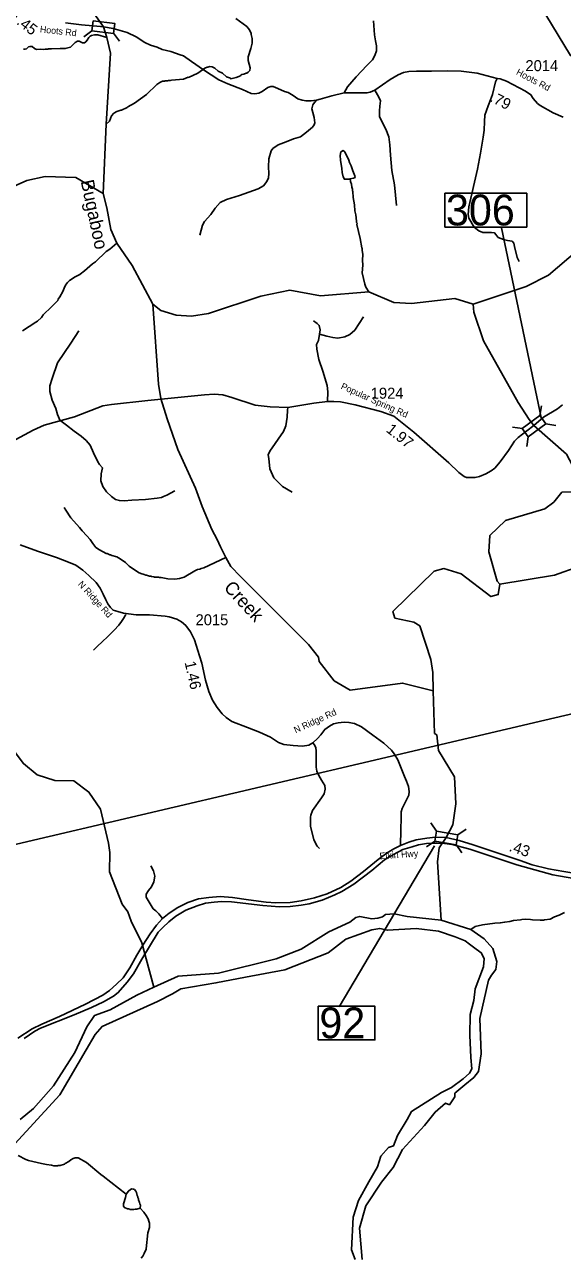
# Model space of a CAD drawing. Extents: x 1248089 to 1457196, y 820910 to 988753.
# Drawn here: x 1416601 to 1422705, y 899671 to 913659 of the extents above; entities that cross this region are included whole.
import ezdxf

# ---------------------------------------------------------------- set-up
doc = ezdxf.new("R2010")
doc.units = 0
for name, color, linetype in [('Exist Hydrographic Creek Single Shore', 7, 'Continuous'), ('Exist Hydrographic Misc Water Feature', 7, 'Continuous'), ('Exist Hydrographic River Shore', 7, 'Continuous'), ('Exist Railroad Mainline', 7, 'Continuous'), ('Exist Road Non-System Type 51', 7, 'Continuous'), ('Exist Road Primary NC Attributed', 7, 'Continuous'), ('Exist Road Primary NC Structure Standard Bridge CELL', 7, 'Continuous'), ('Exist Road Primary NC Structure Standard Bridge Number Label', 7, 'Continuous'), ('Exist Road Secondary Structure Standard Bridge CELL', 7, 'Continuous'), ('Exist Road Secondary Structure Standard Bridge Number Label', 7, 'Continuous'), ('Exist Road Secondary Type 41 Attributed', 7, 'Continuous'), ('Exist Road Secondary Type 51 Attributed', 7, 'Continuous'), ('Exist Road Secondary Type 51 Label', 7, 'Continuous'), ('Exist Utilities Electrical Transmission Line', 7, 'Continuous'), ('Prop CMT Slope Fill', 7, 'Continuous'), ('Prop GRAU CAT1 Cell', 7, 'Continuous'), ('Prop Lane Lines', 7, 'Continuous'), ('Scratch_Level_4', 7, 'Continuous')]:
    doc.layers.add(name, color=color, linetype=linetype)

msp = doc.modelspace()

# ---------------------------------------------------------------- linework, layer by layer
at = {"layer": 'Exist Hydrographic Creek Single Shore'}
for points in [[(1417495, 913634), (1417208, 914043), (1417122, 914294), (1417123, 914363), (1417098, 914380), (1417069, 914581), (1417082, 914845)], [(1417493, 911742), (1417526, 912527), (1417576, 913336), (1417534, 913514), (1417495, 913634)], [(1421692, 910486), (1422296, 910684), (1422549, 910813), (1422880, 911099), (1423200, 911276), (1423277, 911390), (1423447, 911527), (1423927, 911738), (1424027, 911799), (1424072, 912013)], [(1421692, 910486), (1421485, 910549), (1420992, 910493), (1420792, 910504), (1420507, 910625), (1419959, 910580), (1419610, 910643), (1419284, 910577), (1418688, 910379), (1418496, 910350), (1418321, 910360), (1418147, 910413), (1418056, 910484), (1417823, 910922), (1417647, 911178), (1417581, 911334), (1417533, 911580), (1417493, 911742)], [(1419824, 906620), (1419053, 907393), (1418941, 907505), (1418884, 907607), (1418826, 907729), (1418786, 907812), (1418724, 907927), (1418616, 908187), (1418540, 908397), (1418341, 908836), (1418217, 909183), (1418145, 909414), (1418119, 909575), (1418056, 910484)], [(1422381, 909107), (1422327, 909174), (1422204, 909369), (1421809, 910067), (1421699, 910394), (1421692, 910486)], [(1421997, 907305), (1421964, 907339), (1421870, 907672), (1421883, 907856), (1422061, 908029), (1422505, 908162), (1422607, 908235), (1422701, 908348), (1422951, 908353), (1422928, 908452), (1422751, 908780), (1422381, 909107)], [(1421239, 906093), (1421235, 906303), (1421213, 906451), (1421087, 906831), (1421021, 906872), (1420805, 906919), (1420782, 906995), (1421249, 907452), (1421358, 907482), (1421557, 907422), (1421894, 907163), (1421978, 907187), (1421997, 907305)], [(1421239, 906093), (1420891, 906182), (1420297, 906102), (1420116, 906207), (1419945, 906427), (1419938, 906477), (1419824, 906620)], [(1421387, 904428), (1421463, 904570), (1421496, 904811), (1421480, 905116), (1421301, 905415), (1421280, 905593), (1421255, 905610), (1421239, 906093)], [(1421330, 903491), (1421289, 904150), (1421307, 904310), (1421387, 904428)]]:
    msp.add_lwpolyline(points, dxfattribs=at)
at = {"layer": 'Exist Hydrographic Misc Water Feature'}
for points in [[(1424072, 912013), (1423868, 912189), (1423555, 912369), (1423359, 912590), (1423052, 913072), (1422798, 913310), (1422516, 913772), (1422419, 913991)], [(1419000, 913730), (1419124, 913637), (1419155, 913600), (1419172, 913560), (1419172, 913548), (1419183, 913503), (1419182, 913447), (1419169, 913389), (1419139, 913292), (1419138, 913252), (1419160, 913168), (1419159, 913140), (1419139, 913118), (1419123, 913109), (1419115, 913109), (1419090, 913097), (1419068, 913092), (1419056, 913086), (1419050, 913078), (1419002, 913059), (1418941, 913045), (1418936, 913050), (1418894, 913066), (1418847, 913107), (1418799, 913132), (1418760, 913165), (1418728, 913181), (1418702, 913182), (1418680, 913175), (1418672, 913175), (1418648, 913163), (1418567, 913109), (1418462, 913059), (1418456, 913061), (1418405, 913041), (1418267, 913028), (1418253, 913024), (1418235, 913024), (1418221, 913021), (1418197, 913021), (1418189, 913017), (1418167, 913016), (1418134, 913001), (1418102, 912979), (1417985, 912864), (1417848, 912766), (1417774, 912727), (1417766, 912719), (1417702, 912688), (1417694, 912688), (1417647, 912671), (1417615, 912654), (1417586, 912623), (1417563, 912563), (1417526, 912527)], [(1416589, 913379), (1416605, 913381), (1416621, 913386), (1416645, 913406), (1416661, 913411), (1416685, 913411), (1416713, 913390), (1416737, 913378), (1416777, 913379), (1416817, 913376), (1416833, 913380), (1416865, 913379), (1416873, 913383), (1416905, 913386), (1417005, 913389), (1417061, 913387), (1417121, 913405), (1417174, 913458), (1417199, 913472), (1417221, 913471), (1417258, 913454), (1417282, 913454), (1417296, 913465), (1417309, 913481), (1417328, 913513), (1417344, 913528), (1417360, 913536), (1417392, 913543), (1417430, 913542), (1417534, 913514)], [(1417493, 911742), (1417183, 911923), (1416834, 911933), (1416625, 911888), (1416406, 911791), (1415855, 911776), (1415646, 911724), (1415167, 911540), (1414900, 911545), (1414685, 911609), (1414296, 911807), (1414207, 911917), (1414168, 912059), (1414180, 912243), (1414268, 912507), (1414168, 912893)], [(1420295, 911909), (1420284, 911906), (1420231, 911903), (1420217, 911932), (1420206, 911980), (1420203, 912024), (1420185, 912119), (1420184, 912173), (1420191, 912213), (1420197, 912220), (1420218, 912228), (1420235, 912214), (1420281, 912119), (1420289, 912094), (1420308, 912054), (1420327, 911997), (1420351, 911941), (1420353, 911925), (1420333, 911917), (1420295, 911909)], [(1420295, 911909), (1420300, 911878), (1420311, 911846), (1420315, 911814), (1420322, 911789), (1420322, 911773), (1420325, 911765), (1420332, 911695), (1420346, 911613), (1420349, 911546), (1420360, 911500), (1420370, 911428), (1420370, 911412), (1420374, 911404), (1420373, 911388), (1420410, 911231), (1420427, 911123), (1420431, 911115), (1420431, 911099), (1420439, 911048), (1420436, 910983), (1420440, 910926), (1420433, 910839), (1420462, 910710), (1420476, 910678), (1420507, 910625)], [(1416575, 910180), (1416729, 910279), (1416745, 910290), (1416792, 910335), (1416811, 910363), (1416905, 910453), (1416977, 910527), (1416983, 910543), (1416999, 910567), (1417033, 910630), (1417048, 910668), (1417066, 910701), (1417087, 910731), (1417111, 910755), (1417174, 910795), (1417229, 910822), (1417231, 910827), (1417282, 910865), (1417372, 910943), (1417404, 910964), (1417527, 911081), (1417567, 911110), (1417647, 911178)], [(1421997, 907305), (1422616, 907408), (1422893, 907504), (1423243, 907523), (1423678, 907596), (1424384, 907858), (1424845, 908000), (1425081, 908044), (1425434, 908195), (1425722, 908474), (1425816, 908998), (1425832, 909381)], [(1417049, 908177), (1417067, 908145), (1417125, 908057), (1417223, 907949), (1417254, 907910), (1417308, 907855), (1417345, 907811), (1417375, 907765), (1417410, 907723), (1417449, 907696), (1417528, 907654), (1417536, 907654), (1417568, 907637), (1417576, 907637), (1417592, 907629), (1417647, 907615), (1417687, 907594), (1417746, 907550), (1417789, 907508), (1417895, 907438), (1417919, 907425), (1417959, 907416), (1417975, 907408), (1417983, 907408), (1418018, 907395), (1418034, 907395), (1418042, 907391), (1418066, 907390), (1418074, 907386), (1418122, 907385), (1418130, 907380), (1418152, 907380), (1418226, 907366), (1418305, 907363), (1418358, 907371), (1418410, 907386), (1418532, 907458), (1418564, 907471), (1418588, 907474), (1418604, 907482), (1418636, 907489), (1418884, 907607)], [(1417568, 904256), (1417553, 904364), (1417461, 904750), (1417331, 904943), (1417159, 905072), (1416942, 905076), (1416743, 905139), (1416587, 905267), (1416482, 905410), (1416370, 905662), (1416304, 905729), (1416040, 905879), (1415860, 906040), (1415640, 906310), (1415464, 906705), (1415374, 907183), (1415391, 907208)], [(1418069, 902727), (1417932, 903231), (1417811, 903476), (1417772, 903585), (1417707, 903669), (1417564, 904039), (1417568, 904256)], [(1422731, 903577), (1422671, 903546), (1422618, 903527), (1422566, 903500), (1422501, 903494), (1422493, 903490), (1422453, 903489), (1422365, 903493), (1422342, 903497), (1422286, 903499), (1422244, 903496), (1422229, 903492), (1422149, 903486), (1422109, 903475), (1422051, 903468), (1422001, 903457), (1421937, 903454), (1421800, 903437), (1421716, 903417), (1421666, 903383)], [(1417752, 900376), (1417667, 900446), (1417494, 900582), (1417467, 900601), (1417302, 900736), (1417207, 900791), (1417175, 900791), (1417151, 900782), (1417126, 900768), (1417102, 900749), (1417061, 900726), (1417053, 900718), (1417005, 900703), (1416981, 900704), (1416973, 900700), (1416933, 900701), (1416907, 900707), (1416849, 900715), (1416793, 900724), (1416646, 900759), (1416615, 900772), (1416528, 900818)], [(1417914, 900217), (1417915, 900251), (1417908, 900267), (1417906, 900283), (1417893, 900315), (1417893, 900323), (1417885, 900339), (1417885, 900347), (1417878, 900364), (1417870, 900396), (1417863, 900412), (1417847, 900432), (1417837, 900436), (1417819, 900437), (1417803, 900429), (1417779, 900412), (1417752, 900376)], [(1417752, 900376), (1417747, 900338), (1417723, 900267), (1417723, 900243), (1417733, 900227), (1417770, 900210), (1417786, 900210), (1417794, 900205), (1417842, 900204), (1417856, 900208), (1417874, 900208), (1417914, 900217)], [(1417922, 899652), (1417941, 899674), (1417959, 899705), (1417980, 899753), (1417979, 899757), (1418000, 899937), (1418018, 900000), (1418019, 900048), (1418007, 900081), (1418008, 900089), (1417981, 900137), (1417955, 900174), (1417914, 900217)]]:
    msp.add_lwpolyline(points, dxfattribs=at)
at = {"layer": 'Exist Hydrographic River Shore'}
for points in [[(1418069, 902727), (1418343, 902854), (1418800, 902888), (1419456, 903049), (1419741, 903158), (1420056, 903355), (1420293, 903465), (1420359, 903520), (1420405, 903532), (1420543, 903505), (1420609, 903513), (1420663, 903527), (1420698, 903553), (1420795, 903562), (1420943, 903531), (1421330, 903491)], [(1420432, 899636), (1420403, 899990), (1420475, 900245), (1420653, 900512), (1420785, 900679), (1420891, 900884), (1421140, 901159), (1421260, 901310), (1421378, 901412), (1421423, 901393), (1421486, 901481), (1421486, 901523), (1421599, 901619), (1421702, 901704), (1421752, 901771), (1421784, 901971), (1421767, 902372), (1421865, 902806), (1421901, 902865), (1421952, 902928), (1421960, 903020), (1421917, 903166), (1421816, 903279), (1421666, 903383), (1421330, 903491)], [(1416446, 900902), (1417001, 901506), (1417299, 902016), (1417402, 902190), (1417480, 902280), (1418110, 902567), (1418278, 902654), (1418375, 902711), (1418773, 902777), (1419108, 902840), (1419553, 902927), (1420045, 903118), (1420249, 903272), (1420544, 903378), (1420633, 903395), (1420719, 903375), (1421046, 903395), (1421300, 903364), (1421489, 903300), (1421602, 903253), (1421653, 903218), (1421698, 903183), (1421785, 903119), (1421818, 903055), (1421811, 902960), (1421714, 902708), (1421700, 902576), (1421660, 902418), (1421655, 902183), (1421665, 901931), (1421676, 901801), (1421653, 901753), (1421578, 901689), (1421448, 901590), (1421335, 901532), (1420994, 901317), (1420942, 901226), (1420832, 901042), (1420789, 900927), (1420730, 900908), (1420646, 900809), (1420608, 900687), (1420509, 900519), (1420390, 900307), (1420331, 900116), (1420310, 899747), (1420354, 899636)], [(1416551, 901226), (1416700, 901349), (1416930, 901608), (1417172, 901986), (1417306, 902278), (1417393, 902405), (1417572, 902471), (1417876, 902638), (1418069, 902727)]]:
    msp.add_lwpolyline(points, dxfattribs=at)
at = {"layer": 'Exist Railroad Mainline'}
msp.add_lwpolyline([(1423011, 903933), (1422598, 904004), (1422188, 904117), (1421656, 904295), (1421456, 904348), (1421369, 904361), (1421279, 904364), (1421230, 904364), (1421162, 904360), (1421072, 904345), (1421001, 904323), (1420894, 904290), (1420789, 904235), (1420688, 904176), (1420542, 904055), (1420337, 903898), (1420202, 903813), (1420122, 903775), (1419979, 903717), (1419832, 903675), (1419739, 903659), (1419615, 903645), (1419495, 903642), (1419304, 903654), (1418950, 903697), (1418835, 903701), (1418753, 903694), (1418655, 903681), (1418559, 903653), (1418431, 903601), (1418318, 903536), (1418236, 903472), (1418171, 903406), (1418118, 903352), (1417930, 903045), (1417835, 902879), (1417765, 902786), (1417663, 902667), (1417610, 902625), (1417496, 902560), (1417361, 902499), (1417163, 902414), (1416779, 902261), (1416718, 902228), (1416595, 902146)], dxfattribs=at)
at = {"layer": 'Exist Road Non-System Type 51'}
for points in [[(1421966, 913047), (1421945, 913010), (1421912, 912865), (1421891, 912806), (1421862, 912738), (1421826, 912631), (1421823, 912558), (1421818, 912460), (1421806, 912380), (1421776, 912200), (1421741, 912019), (1421643, 911589), (1421637, 911503), (1421643, 911462), (1421705, 911361), (1421758, 911317), (1421803, 911299), (1421850, 911299), (1421900, 911299), (1421936, 911293), (1421977, 911243), (1422036, 911219), (1422084, 911208), (1422134, 911202), (1422155, 911178), (1422163, 911140), (1422193, 911015), (1422214, 910971)], [(1420824, 911604), (1420798, 911841), (1420768, 912003), (1420756, 912175), (1420748, 912296), (1420736, 912385), (1420703, 912471), (1420629, 912613), (1420629, 912682), (1420635, 912735), (1420641, 912794), (1420620, 912835), (1420576, 912915)], [(1419914, 912800), (1419890, 912775), (1419872, 912748), (1419863, 912703), (1419874, 912661), (1419888, 912605), (1419892, 912574), (1419895, 912544), (1419889, 912520), (1419870, 912496), (1419801, 912439), (1419734, 912386), (1419654, 912362), (1419568, 912329), (1419480, 912295), (1419420, 912252), (1419398, 912225), (1419373, 912134), (1419370, 912046), (1419372, 911967), (1419369, 911919), (1419350, 911876), (1419314, 911830), (1419253, 911796), (1419040, 911718), (1418893, 911672), (1418819, 911640), (1418763, 911573), (1418716, 911503), (1418642, 911425), (1418620, 911382), (1418589, 911270)], [(1419950, 910143), (1420031, 910121), (1420101, 910106), (1420156, 910099), (1420237, 910114), (1420293, 910139), (1420348, 910191), (1420448, 910339)], [(1420038, 909378), (1420042, 909490), (1420035, 909560), (1419987, 909722), (1419939, 909855), (1419917, 909973), (1419913, 910025), (1419935, 910073), (1419950, 910143), (1419954, 910195), (1419946, 910243), (1419920, 910265), (1419880, 910294)], [(1417001, 909169), (1416984, 909207), (1416974, 909232), (1416953, 909299), (1416913, 909395), (1416888, 909494), (1416886, 909559), (1416915, 909642), (1416974, 909820), (1417125, 910043), (1417217, 910183)], [(1419589, 909313), (1419585, 909281), (1419582, 909200), (1419567, 909104), (1419538, 909038), (1419386, 908816), (1419364, 908772), (1419372, 908731), (1419386, 908613), (1419431, 908514), (1419475, 908466), (1419530, 908414), (1419637, 908348)], [(1418307, 908363), (1418216, 908315), (1418178, 908299), (1418154, 908288), (1418106, 908281), (1417973, 908265), (1417819, 908258), (1417729, 908252), (1417677, 908255), (1417631, 908268), (1417586, 908299), (1417529, 908354), (1417488, 908415), (1417465, 908479), (1417470, 908558), (1417485, 908625), (1417452, 908665), (1417431, 908696), (1417381, 908797), (1417343, 908883), (1417298, 908938), (1417242, 908986), (1417162, 909042), (1417077, 909109), (1417001, 909169)], [(1417748, 906959), (1417723, 906915), (1417702, 906880), (1417671, 906840), (1417616, 906782), (1417545, 906711), (1417479, 906650), (1417426, 906599), (1417384, 906556)], [(1419874, 905503), (1419890, 905481), (1419906, 905446), (1419912, 905411), (1419912, 905366), (1419909, 905228), (1419918, 905181), (1419939, 905133), (1419971, 905080)], [(1419971, 905080), (1420007, 905018), (1420011, 904975), (1420003, 904925), (1419971, 904879), (1419868, 904736), (1419850, 904682), (1419846, 904657), (1419846, 904557), (1419882, 904403), (1419921, 904331), (1419950, 904302)], [(1418164, 903508), (1418125, 903561), (1418090, 903595), (1418060, 903618), (1418016, 903692), (1417980, 903751), (1417980, 903785), (1418007, 903825), (1418039, 903869), (1418066, 903926), (1418077, 903989), (1418062, 904048), (1418035, 904107)]]:
    msp.add_lwpolyline(points, dxfattribs=at)
at = {"layer": 'Exist Road Primary NC Attributed'}
for points in [[(1416524, 902151), (1416685, 902256), (1416794, 902309), (1416997, 902394), (1417292, 902535), (1417487, 902639), (1417565, 902690), (1417645, 902761), (1417719, 902833), (1417795, 902947), (1417875, 903090), (1417944, 903204), (1418024, 903334), (1418098, 903432), (1418164, 903508), (1418240, 903568), (1418341, 903633), (1418452, 903691), (1418576, 903731), (1418690, 903748), (1418820, 903757), (1418962, 903746), (1419144, 903719), (1419343, 903695), (1419452, 903686), (1419615, 903690), (1419740, 903708), (1419892, 903744), (1420035, 903788), (1420191, 903860), (1420303, 903931), (1420448, 904041), (1420615, 904178), (1420715, 904254), (1420793, 904301), (1420866, 904337)], [(1420866, 904337), (1420963, 904376), (1421045, 904400), (1421168, 904420), (1421267, 904432), (1421387, 904428)], [(1421387, 904428), (1421534, 904394), (1421692, 904345), (1422227, 904167), (1422364, 904119), (1422547, 904074), (1422724, 904042), (1422954, 904003), (1423012, 903989), (1423084, 903978)]]:
    msp.add_lwpolyline(points, dxfattribs=at)
at = {"layer": 'Exist Road Primary NC Structure Standard Bridge CELL'}
for p, q in [((1421211, 904594), (1421276, 904501)), ((1421520, 904458), (1421613, 904523)), ((1421163, 904322), (1421256, 904387)), ((1421501, 904347), (1421566, 904254))]:
    msp.add_line(p, q, dxfattribs=at)
msp.add_lwpolyline([(1421276, 904501), (1421520, 904459), (1421500, 904345), (1421256, 904387)], close=True, dxfattribs=at)
at = {"layer": 'Exist Road Primary NC Structure Standard Bridge Number Label'}
msp.add_line((1421254, 904335), (1420171, 902506), dxfattribs=at)
msp.add_lwpolyline([(1419934, 902511), (1420578, 902511), (1420578, 902129), (1419934, 902129)], close=True, dxfattribs=at)
at = {"layer": 'Exist Road Secondary Structure Standard Bridge CELL'}
for p, q in [((1417274, 913520), (1417363, 913589)), ((1417609, 913561), (1417679, 913471)), ((1422468, 909331), (1422450, 909219)), ((1422251, 909071), (1422140, 909088)), ((1422630, 909108), (1422519, 909125)), ((1422318, 908979), (1422301, 908868))]:
    msp.add_line(p, q, dxfattribs=at)
for points in [[(1417377, 913704), (1417623, 913673), (1417609, 913558), (1417363, 913589)], [(1422519, 909125), (1422318, 908979), (1422250, 909073), (1422450, 909219)]]:
    msp.add_lwpolyline(points, close=True, dxfattribs=at)
at = {"layer": 'Exist Road Secondary Structure Standard Bridge Number Label'}
msp.add_line((1422467, 909179), (1422013, 911350), dxfattribs=at)
msp.add_lwpolyline([(1421372, 911744), (1422301, 911744), (1422301, 911360), (1421372, 911360)], close=True, dxfattribs=at)
at = {"layer": 'Exist Road Secondary Type 41 Attributed'}
for points in [[(1420560, 913703), (1420572, 913544), (1420583, 913475), (1420597, 913419), (1420595, 913362), (1420578, 913310), (1420549, 913260), (1420486, 913195), (1420363, 913065), (1420267, 912952), (1420228, 912886)], [(1422713, 912607), (1422600, 912659), (1422453, 912742), (1422422, 912765), (1422375, 912822), (1422348, 912863), (1422287, 912905), (1422071, 913016), (1421999, 913042), (1421966, 913047), (1421740, 913109), (1421558, 913129), (1421399, 913136), (1421221, 913130), (1421048, 913131), (1420961, 913126), (1420901, 913114), (1420842, 913089), (1420752, 913037), (1420576, 912915), (1420523, 912891), (1420487, 912883), (1420228, 912886)]]:
    msp.add_lwpolyline(points, dxfattribs=at)
at = {"layer": 'Exist Road Secondary Type 51 Attributed'}
for points in [[(1417495, 913634), (1417462, 913637), (1417246, 913655), (1417065, 913679)], [(1420228, 912886), (1420089, 912851), (1419954, 912813), (1419914, 912800), (1419852, 912793), (1419796, 912793), (1419751, 912803), (1419704, 912816), (1419650, 912853), (1419594, 912890), (1419550, 912901), (1419475, 912932), (1419422, 912957), (1419397, 912958), (1419361, 912945), (1419298, 912901), (1419259, 912881), (1419214, 912873), (1419173, 912878), (1419073, 912921), (1418907, 912988), (1418804, 913031), (1418630, 913147), (1418494, 913239), (1418404, 913303), (1418367, 913318), (1418260, 913355), (1418163, 913377), (1418106, 913402), (1418031, 913427), (1417967, 913458), (1417866, 913519), (1417763, 913571), (1417605, 913615), (1417495, 913634)], [(1417999, 909389), (1417587, 909346), (1417487, 909331), (1417167, 909207), (1416822, 909112), (1416697, 909055), (1416144, 908760), (1416046, 908713), (1415956, 908683)], [(1422381, 909107), (1422302, 909045), (1422202, 908970), (1422162, 908929), (1422093, 908821), (1421999, 908695), (1421940, 908623), (1421899, 908593), (1421838, 908558), (1421763, 908526), (1421715, 908516), (1421619, 908516), (1421590, 908528), (1421531, 908573), (1421415, 908683), (1421020, 909030), (1420792, 909211), (1420643, 909264), (1420355, 909340), (1420186, 909374), (1420111, 909380), (1420038, 909378), (1419883, 909362), (1419589, 909313), (1419387, 909319), (1419216, 909338), (1418953, 909426), (1418849, 909454), (1418752, 909461), (1418641, 909456), (1417999, 909389)], [(1422707, 909342), (1422649, 909296), (1422491, 909202), (1422381, 909107)], [(1420866, 904337), (1420872, 904514), (1420877, 904652), (1420877, 904721), (1420886, 904756), (1420936, 904856), (1420962, 904910), (1420966, 904951), (1420958, 905006), (1420936, 905067), (1420913, 905122), (1420836, 905309), (1420797, 905378), (1420766, 905420), (1420679, 905498), (1420554, 905591), (1420424, 905683), (1420345, 905721), (1420283, 905735), (1420229, 905737), (1420160, 905730), (1420109, 905718), (1420061, 905691), (1420008, 905655), (1419964, 905595), (1419927, 905553), (1419874, 905503), (1419826, 905477), (1419757, 905467), (1419650, 905471), (1419545, 905485), (1419481, 905507), (1419391, 905566), (1419268, 905626), (1419132, 905679), (1418953, 905747), (1418890, 905790), (1418844, 905834), (1418788, 905905), (1418734, 905989), (1418691, 906087), (1418654, 906214), (1418611, 906406), (1418585, 906492), (1418529, 906671), (1418484, 906765), (1418430, 906835), (1418383, 906879), (1418330, 906909), (1418241, 906935), (1418196, 906941), (1418020, 906956), (1417867, 906958), (1417722, 906974), (1417659, 906993), (1417606, 907011), (1417575, 907041), (1417544, 907083), (1417523, 907126), (1417491, 907191), (1417457, 907260), (1417411, 907325), (1417328, 907404), (1417261, 907465), (1417180, 907520), (1417099, 907556), (1416961, 907606), (1416745, 907679), (1416551, 907752)]]:
    msp.add_lwpolyline(points, dxfattribs=at)
at = {"layer": 'Exist Utilities Electrical Transmission Line'}
for p, q in [((1423008, 905879), (1422507, 905762)), ((1422507, 905762), (1420765, 905353))]:
    msp.add_line(p, q, dxfattribs=at)
msp.add_lwpolyline([(1410955, 902663), (1413667, 903687), (1420765, 905353)], dxfattribs=at)

# ---------------------------------------------------------------- texts
at = {"layer": 'Exist Road Primary NC Structure Standard Bridge Number Label'}
msp.add_text('92', height=350, dxfattribs=at).set_placement((1419947, 902148))
at = {"layer": 'Exist Road Secondary Structure Standard Bridge Number Label'}
msp.add_text('306', height=350, dxfattribs=at).set_placement((1421384, 911379))
at = {"layer": 'Exist Road Secondary Type 51 Label'}
for s, rotation, p in [('Hoots Rd', 353.7592, (1416771, 913572)), ('Hoots Rd', 332.0729, (1422174, 913097)), ('Popular Spring Rd', 335.9357, (1420184, 909526)), ('N Ridge Rd', 312.1794, (1417200, 907300)), ('N Ridge Rd', 24.7093, (1419678, 905610)), ('Elkin Hwy', 4.0536, (1420632, 904180))]:
    msp.add_text(s, height=75, rotation=rotation, dxfattribs=at).set_placement(p)
at = {"layer": 'Prop CMT Slope Fill'}
msp.add_text('.43', height=125, rotation=341.6378, dxfattribs=at).set_placement((1422092, 904278))
at = {"layer": 'Prop GRAU CAT1 Cell'}
for s, rotation, p in [('1.45', 322.3286, (1416427, 913729)), ('.79', 332.8098, (1421874, 912793)), ('1.97', 321.3164, (1420696, 909043)), ('1.46', 282.5593, (1418416, 906417))]:
    msp.add_text(s, height=125, rotation=rotation, dxfattribs=at).set_placement(p)
at = {"layer": 'Prop Lane Lines'}
for s, p in [('2014', (1422286, 913131)), ('1924', (1420530, 909411)), ('2015', (1418541, 906838))]:
    msp.add_text(s, height=125, dxfattribs=at).set_placement(p)
at = {"layer": 'Scratch_Level_4'}
for s, rotation, p in [('Bugaboo', 282.0654, (1417236, 911881)), ('Creek', 312.4765, (1418854, 907259))]:
    msp.add_text(s, height=150, rotation=rotation, dxfattribs=at).set_placement(p)

doc.saveas('drawing.dxf')
